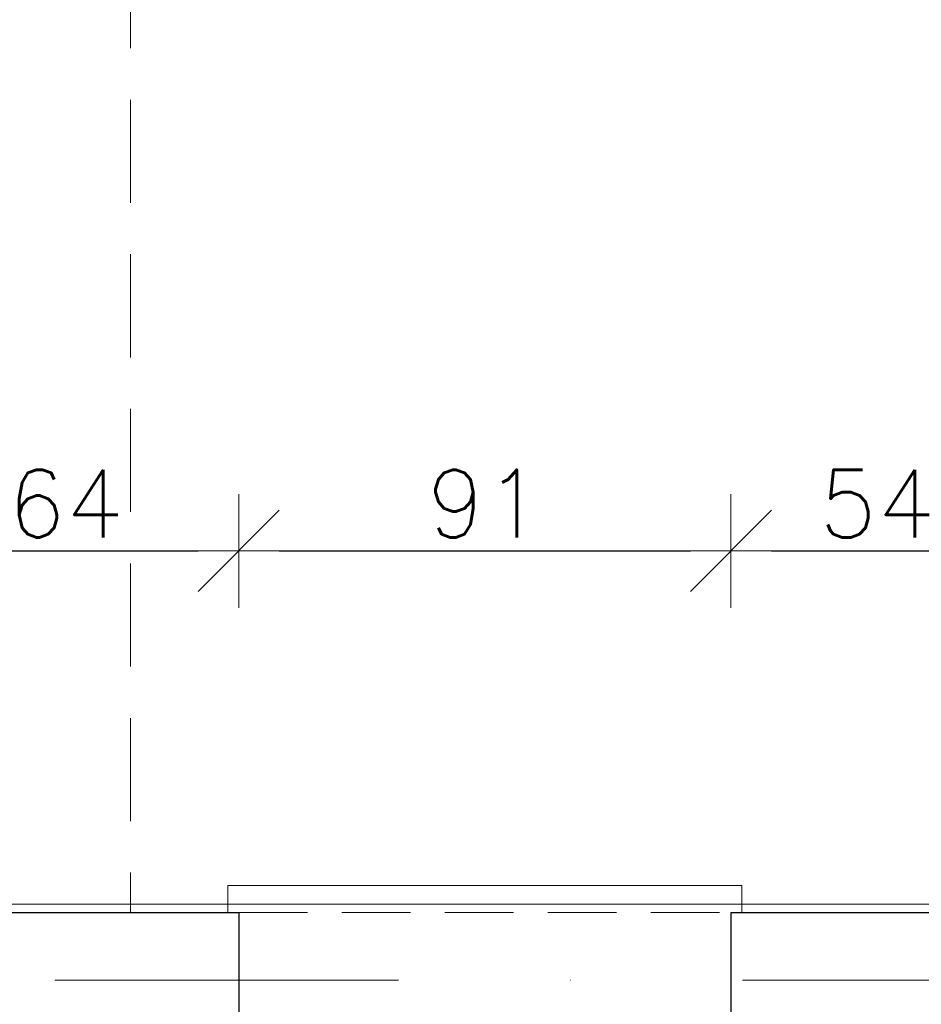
# Model space of a CAD drawing. Header units: millimetres. Extents: x 23192 to 177760, y -399809 to -79279.
# Tile 412 of 656: x 60503 to 60670, y -195606 to -195424. Entities that reach past the tile are written whole.
import ezdxf

# ---------------------------------------------------------------- set-up
doc = ezdxf.new("R2010")
doc.units = ezdxf.units.MM
doc.linetypes.add('DASHDOT', pattern=[25.4, 12.7, -6.35, 0, -6.35])
doc.linetypes.add('HIDDEN', pattern=[9.525, 6.35, -3.175])
doc.layers.get('0').update_dxf_attribs({"lineweight": 0})
for name, color, linetype, lineweight in [('!! 0_ Istn-sciany', 3, 'Continuous', 30), ('!! 0_ Istn-widok', 1, 'Continuous', 15), ('!! 0_Istn-cienka', 4, 'Continuous', 9), ('!! 0_Osie', 1, 'DASHDOT', 13), ('!! wymiary osi', 250, 'Continuous', 9), ('0-osie-liniA', 14, 'DASHDOT', 5)]:
    doc.layers.add(name, color=color, linetype=linetype, lineweight=lineweight)
doc.layers.add('Powierzchnia', color=140, linetype='Continuous', lineweight=5, plot=False)
doc.styles.add('TXT', font='simplex.shx')
doc.dimstyles.new('DIM50', dxfattribs={"dimscale": 5, "dimtxt": 2.5, "dimasz": 1.5, "dimexe": 0, "dimexo": 0, "dimgap": 0.5, "dimtad": 1, "dimdec": 4, "dimrnd": 0.5, "dimdsep": 46, "dimtxsty": 'TXT', "dimblk1": 'TICK1', "dimblk2": 'TICK1', "dimsah": 1, "dimcen": 0, "dimse1": 1, "dimse2": 1, "dimclrd": 1, "dimclre": 7, "dimclrt": 9, "dimadec": 0, "dimazin": 0, "dimtfac": 1, "dimtdec": 4, "dimtmove": 2, "dimatfit": 3, "dimldrblk": 'TICK1', "dimfxl": 1, "dimtolj": 1, "dimarcsym": 0})

# ---------------------------------------------------------------- blocks, each defined once
blk = doc.blocks.new('BLOK OSI')
at = {"layer": '0-osie-liniA', "ltscale": 5}
blk.add_lwpolyline([(48639.33021, -195663.0883), (55424.2848, -195663.0883)], dxfattribs=at)
blk = doc.blocks.new('TICK1')
at = {"color": 0}
for p, q in [((0, -1.4), (0, 1.4)), ((0, 0), (-1, 0))]:
    blk.add_line(p, q, dxfattribs=at)
at = {"color": 2}
blk.add_line((-1, -1), (1, 1), dxfattribs=at)
blk = doc.blocks.new('*D2685')
at = {"layer": '!! wymiary osi', "color": 1, "lineweight": -2, "transparency": 16777216}
blk.add_line((59931.07, -195827.61), (60792.07, -195827.61), dxfattribs=at)
at = {"layer": 'DEFPOINTS', "color": 0, "transparency": 16777216}
for p in [(59923.57, -195589.13), (60799.57, -195589.13), (60799.57, -195827.61)]:
    blk.add_point(p, dxfattribs=at)
at = {"layer": '!! wymiary osi', "color": 1, "lineweight": -2, "transparency": 16777216, "xscale": 7.5, "yscale": 7.5, "zscale": 7.5, "rotation": 180}
blk.add_blockref('TICK1', (59923.57, -195827.61), dxfattribs=at)
at = {"layer": '!! wymiary osi', "color": 1, "lineweight": -2, "transparency": 16777216, "xscale": 7.5, "yscale": 7.5, "zscale": 7.5}
blk.add_blockref('TICK1', (60799.57, -195827.61), dxfattribs=at)
at = {"layer": '!! wymiary osi', "color": 9, "transparency": 16777216, "insert": (60361.57, -195818.86), "char_height": 12.5, "attachment_point": 5, "style": 'TXT'}
blk.add_mtext('\\A1;876', dxfattribs=at)
blk = doc.blocks.new('*D2725')
at = {"layer": '!! wymiary osi', "color": 1, "lineweight": -2, "transparency": 16777216}
blk.add_line((60487.07, -195522.3), (60536.07, -195522.3), dxfattribs=at)
at = {"layer": 'DEFPOINTS', "color": 0, "transparency": 16777216}
for p in [(60543.57, -195522.3), (60479.57, -195589.13), (60543.57, -195589.13)]:
    blk.add_point(p, dxfattribs=at)
at = {"layer": '!! wymiary osi', "color": 1, "lineweight": -2, "transparency": 16777216, "xscale": 7.5, "yscale": 7.5, "zscale": 7.5, "rotation": 180}
blk.add_blockref('TICK1', (60479.57, -195522.3), dxfattribs=at)
at = {"layer": '!! wymiary osi', "color": 1, "lineweight": -2, "transparency": 16777216, "xscale": 7.5, "yscale": 7.5, "zscale": 7.5}
blk.add_blockref('TICK1', (60543.57, -195522.3), dxfattribs=at)
at = {"layer": '!! wymiary osi', "color": 9, "transparency": 16777216, "insert": (60511.57, -195513.55), "char_height": 12.5, "attachment_point": 5, "style": 'TXT'}
blk.add_mtext('\\A1;64', dxfattribs=at)
blk = doc.blocks.new('*D2726')
at = {"layer": '!! wymiary osi', "color": 1, "lineweight": -2, "transparency": 16777216}
blk.add_line((60551.07, -195522.3), (60627.07, -195522.3), dxfattribs=at)
at = {"layer": 'DEFPOINTS', "color": 0, "transparency": 16777216}
for p in [(60634.57, -195522.3), (60543.57, -195589.13), (60634.57, -195589.13)]:
    blk.add_point(p, dxfattribs=at)
at = {"layer": '!! wymiary osi', "color": 1, "lineweight": -2, "transparency": 16777216, "xscale": 7.5, "yscale": 7.5, "zscale": 7.5, "rotation": 180}
blk.add_blockref('TICK1', (60543.57, -195522.3), dxfattribs=at)
at = {"layer": '!! wymiary osi', "color": 1, "lineweight": -2, "transparency": 16777216, "xscale": 7.5, "yscale": 7.5, "zscale": 7.5}
blk.add_blockref('TICK1', (60634.57, -195522.3), dxfattribs=at)
at = {"layer": '!! wymiary osi', "color": 9, "transparency": 16777216, "insert": (60589.07, -195513.55), "char_height": 12.5, "attachment_point": 5, "style": 'TXT'}
blk.add_mtext('\\A1;91', dxfattribs=at)
blk = doc.blocks.new('*D2727')
at = {"layer": '!! wymiary osi', "color": 1, "lineweight": -2, "transparency": 16777216}
blk.add_line((60642.07, -195522.3), (60681.07, -195522.3), dxfattribs=at)
at = {"layer": 'DEFPOINTS', "color": 0, "transparency": 16777216}
for p in [(60688.57, -195522.3), (60634.57, -195589.13), (60688.57, -195589.13)]:
    blk.add_point(p, dxfattribs=at)
at = {"layer": '!! wymiary osi', "color": 1, "lineweight": -2, "transparency": 16777216, "xscale": 7.5, "yscale": 7.5, "zscale": 7.5, "rotation": 180}
blk.add_blockref('TICK1', (60634.57, -195522.3), dxfattribs=at)
at = {"layer": '!! wymiary osi', "color": 1, "lineweight": -2, "transparency": 16777216, "xscale": 7.5, "yscale": 7.5, "zscale": 7.5}
blk.add_blockref('TICK1', (60688.57, -195522.3), dxfattribs=at)
at = {"layer": '!! wymiary osi', "color": 9, "transparency": 16777216, "insert": (60661.57, -195513.55), "char_height": 12.5, "attachment_point": 5, "style": 'TXT'}
blk.add_mtext('\\A1;54', dxfattribs=at)

msp = doc.modelspace()

# ---------------------------------------------------------------- linework, layer by layer
at = {"layer": '!! 0_ Istn-sciany'}
for points in [[(60479.56735, -195589.12813), (60543.56735, -195589.12813)], [(60543.56735, -195589.12813), (60543.56735, -195621.12813)], [(60634.56735, -195589.12813), (60688.56735, -195589.12813)], [(60634.56735, -195589.12813), (60634.56735, -195621.12813)]]:
    msp.add_lwpolyline(points, dxfattribs=at)
at = {"layer": '!! 0_ Istn-widok', "linetype": 'HIDDEN', "ltscale": 3}
msp.add_line((60523.57394, -194953.12813), (60523.57394, -195589.12813), dxfattribs=at)
at = {"layer": '!! 0_ Istn-widok'}
for points in [[(60541.56735, -195584.12813), (60636.56735, -195584.12813)], [(60541.56735, -195589.12813), (60541.56735, -195584.12813)], [(60636.56735, -195589.12813), (60636.56735, -195584.12813)]]:
    msp.add_lwpolyline(points, dxfattribs=at)
at = {"layer": '!! 0_Istn-cienka', "linetype": 'HIDDEN', "ltscale": 2}
msp.add_lwpolyline([(60543.56735, -195589.12813), (60634.56735, -195589.12813)], dxfattribs=at)
at = {"layer": 'Powierzchnia'}
msp.add_lwpolyline([(59923.56735, -195587.5883), (60799.56735, -195587.5883), (60799.56735, -194951.5883), (59923.56735, -194951.5883)], close=True, dxfattribs=at)

# ---------------------------------------------------------------- block references
at = {"layer": '!! 0_Osie'}
msp.add_blockref('BLOK OSI', (8819.85593, 61.46017), dxfattribs=at)

# ---------------------------------------------------------------- dimensions: what is measured, and where the dimension line sits
at = {"layer": '!! wymiary osi'}
for base, p1, p2, picture, middle in [((60543.56735, -195522.2998), (60479.56735, -195589.12813), (60543.56735, -195589.12813), '*D2725', (60511.56735, -195513.5498)), ((60634.56735, -195522.2998), (60543.56735, -195589.12813), (60634.56735, -195589.12813), '*D2726', (60589.06735, -195513.5498)), ((60688.56735, -195522.2998), (60634.56735, -195589.12813), (60688.56735, -195589.12813), '*D2727', (60661.56735, -195513.5498)), ((60799.56735, -195827.61399), (59923.56735, -195589.12813), (60799.56735, -195589.12813), '*D2685', (60361.56735, -195818.86399))]:
    dim = msp.add_linear_dim(base=base, p1=p1, p2=p2, dimstyle='DIM50', dxfattribs=at)
    dim.commit()
    dim.dimension.update_dxf_attribs({"geometry": picture, "text_midpoint": middle})

doc.saveas('drawing.dxf')
